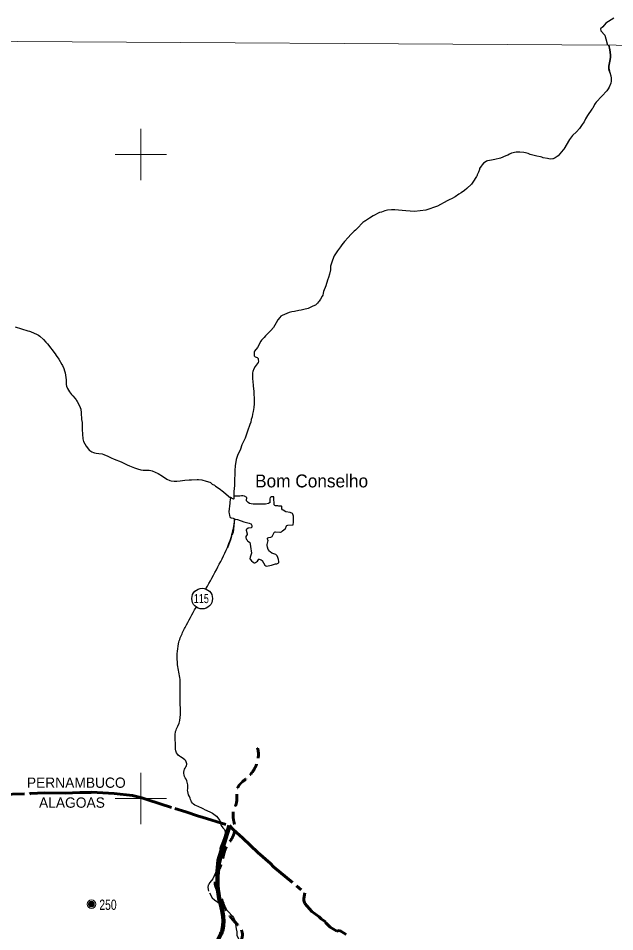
# Model space of a CAD drawing. Extents: x 553962 to 842807, y 8883888 to 9032388.
# Drawn here: x 745243 to 768390, y 8969830 to 9005288 of the extents above; entities that cross this region are included whole.
import ezdxf
from ezdxf.enums import TextEntityAlignment as Align

# ---------------------------------------------------------------- set-up
doc = ezdxf.new("R2010")
doc.units = 0
doc.header["$LTSCALE"] = 160
doc.linetypes.add('LONG_DASH_SHORT_DASH', pattern=[9.9, 6, -1.2, 1.5, -1.2])
doc.linetypes.add('MEDIUM_DASHED', pattern=[4.5, 3, -1.5])
for name, color, linetype, lineweight in [('1', 7, 'Continuous', 13), ('11', 7, 'Continuous', 25), ('15', 7, 'Continuous', 25), ('2', 7, 'Continuous', 13), ('20', 7, 'MEDIUM_DASHED', 60), ('27', 7, 'Continuous', 90), ('28', 7, 'Continuous', 13), ('32', 7, 'Continuous', 13), ('34', 7, 'LONG_DASH_SHORT_DASH', 60)]:
    doc.layers.add(name, color=color, linetype=linetype, lineweight=lineweight)
doc.layers.add('29', color=7, linetype='Continuous')

msp = doc.modelspace()

# ---------------------------------------------------------------- linework, layer by layer
at = {"layer": '1'}
for p, q in [((750000, 8999000), (750000, 9001000)), ((749000, 9000000), (751000, 9000000)), ((750000, 8974000), (750000, 8976000)), ((749000, 8975000), (751000, 8975000))]:
    msp.add_line(p, q, dxfattribs=at)
at = {"layer": '11'}
msp.add_circle((752378.4, 8982760.1), 401.3, dxfattribs=at)
at = {"layer": '15'}
for points in [[(768361.3, 9005288.4), (768042.6, 9005092.8), (767928.2, 9004954.5), (767843.2, 9004882.4), (767849.4, 9004801.6), (768008.9, 9004632.3), (768051.4, 9004491.5), (768105.7, 9004247.7)], [(768205.5, 9003185), (768237.2, 9003053.2), (768247.9, 9002969.3), (768257.9, 9002927.2), (768258.6, 9002850), (768237.4, 9002772.6), (768181.1, 9002618), (768141.5, 9002546.8), (768081.5, 9002469.1), (767888.2, 9002270.9), (767671.5, 9002032.7), (767632.9, 9001985), (767603, 9001938.6), (767539, 9001800), (767506.6, 9001760.3), (767329.8, 9001510.9), (767254.3, 9001382.1), (767198.2, 9001269.3), (767129, 9001161.4), (767018.1, 9001014.7), (766904.4, 9000881.2), (766755.8, 9000733.8), (766708.2, 9000681.1), (766633.6, 9000576.9), (766418.7, 9000208.2), (766388.8, 9000178.9), (766263.9, 9000021.7), (766192.9, 8999953.2), (766084.7, 8999875.3), (766007.8, 8999835.6), (765983.6, 8999830), (765879.6, 8999823.7), (765775.2, 8999839.4), (765607.5, 8999871.7), (765555.4, 8999890.8), (765508.2, 8999913.3), (765368.7, 8999935), (765108.4, 9000001.7), (765037.3, 9000033.7), (764929.2, 9000068.1), (764865.6, 9000077.2), (764701.8, 9000087.3), (764609.4, 9000089.2), (764560.9, 9000086.4), (764385.7, 9000048.8), (764305.3, 9000019.2), (764236.4, 8999973.6), (764167.9, 8999945.2)], [(764167.9, 8999945.2), (763957.2, 8999857.6), (763737.6, 8999802.2), (763677.8, 8999790.8), (763614.3, 8999784.6), (763455.5, 8999753.5), (763409.7, 8999736.7), (763358.6, 8999706.3), (763303, 8999659.8), (763246.2, 8999601.3), (763202.9, 8999548.3), (763148.2, 8999456.9), (763145.7, 8999422.1), (763104.5, 8999317.2), (763050, 8999204.8), (763046.2, 8999185.2), (763032.8, 8999167.4), (763021.1, 8999141.9), (762882.8, 8998932), (762827.3, 8998854.7), (762655.6, 8998678.1), (762558, 8998600.1), (762430.9, 8998509.9), (762345.4, 8998459.7), (762194.8, 8998359.2), (762059.7, 8998283.3), (761993.3, 8998256), (761886.3, 8998202.6)], [(761886.3, 8998202.6), (761506.9, 8997992.3), (761062, 8997844), (760620.6, 8997787.5), (760283.4, 8997811.2), (759862.1, 8997853.6), (759733, 8997853.7), (759573.8, 8997837.7), (759464.3, 8997809.6), (759341.6, 8997765.1), (759267.7, 8997743.8), (759016.5, 8997621), (758874, 8997525.5), (758793.6, 8997482.2), (758719.5, 8997425.9), (758690.4, 8997414.4), (758614.7, 8997355.1), (758390.9, 8997121.4), (758330.5, 8997065.5), (758274.8, 8997023.7), (758146.3, 8996889.4), (758045.1, 8996775.3), (757899.5, 8996626.6), (757793.8, 8996493.2), (757744.4, 8996414.5), (757626.8, 8996265.8), (757504.7, 8996067.5), (757436.7, 8995902.3), (757377.9, 8995697.9), (757364.3, 8995664.2), (757358.4, 8995591.1), (757364.1, 8995525.3), (757322.2, 8995349), (757280.8, 8995228.7), (757237.8, 8995120.5), (757176.2, 8994900.9), (757094.2, 8994681), (757080.3, 8994617.7), (757057.3, 8994539.4), (757030, 8994501.8), (756971.2, 8994387)], [(756971.2, 8994387), (756915.9, 8994309.4), (756906.2, 8994289.7), (756893.5, 8994278.5), (756857.7, 8994231), (756816.5, 8994191.4), (756771.9, 8994157.9), (756671.4, 8994111.8), (756570.5, 8994055.5), (756489.1, 8994020.4), (756331.1, 8993988), (756227.8, 8993960.6), (756124.8, 8993944.8), (755962.5, 8993905), (755863.1, 8993888), (755759, 8993864.5), (755485.9, 8993746.7)], [(755485.9, 8993746.7), (755436, 8993725.2), (755388.6, 8993678.9), (755319.8, 8993588), (755254.5, 8993469.5), (755142.1, 8993284), (755043.9, 8993171), (754978.6, 8993106.6), (754841.7, 8992955.8), (754779.1, 8992896.5), (754687.6, 8992799.4), (754651.5, 8992748.6), (754524.1, 8992512.1), (754411.1, 8992365.5), (754398.7, 8992336), (754391.5, 8992281.4), (754397.4, 8992190.1), (754407.1, 8992178.3), (754442.2, 8992150.2), (754510.5, 8992124.1), (754525.7, 8992111.7), (754546.5, 8992078.6), (754558.9, 8992034.2), (754566.8, 8991982.5), (754549.4, 8991924.7), (754437.6, 8991766.5), (754388.2, 8991683.9), (754341.2, 8991577.2), (754329.1, 8991522.1), (754326.6, 8991415.2), (754331, 8991312.1), (754345.5, 8991164.9), (754362.2, 8991061.7), (754363.2, 8991006.3), (754379.5, 8990807.5), (754388.1, 8990748.4), (754401.1, 8990490.5), (754395.5, 8990391.1), (754398.9, 8990324.6), (754386.9, 8990184.8), (754359, 8990030), (754333.6, 8989926.8), (754315.2, 8989820), (754285.7, 8989716.7), (754263.6, 8989613.7), (754232, 8989517.7), (754134.4, 8989256.1), (754043.8, 8988985.6), (753924, 8988727.3), (753924, 8988727.3), (753865.2, 8988561.9), (753752.1, 8988314.6), (753698.9, 8988155), (753660.3, 8987914.5), (753655.8, 8987849.5)], [(755485.9, 8993746.7), (755436, 8993725.2), (755388.6, 8993678.9), (755319.8, 8993588), (755254.5, 8993469.5), (755142.1, 8993284), (755043.9, 8993171), (754978.6, 8993106.6), (754841.7, 8992955.8), (754779.1, 8992896.5), (754687.6, 8992799.4), (754651.5, 8992748.6), (754524.1, 8992512.1), (754411.1, 8992365.5), (754398.7, 8992336), (754391.5, 8992281.4), (754397.4, 8992190.1), (754407.1, 8992178.3), (754442.2, 8992150.2), (754510.5, 8992124.1), (754525.7, 8992111.7), (754546.5, 8992078.6), (754558.9, 8992034.2), (754566.8, 8991982.5), (754549.4, 8991924.7), (754437.6, 8991766.5), (754388.2, 8991683.9), (754341.2, 8991577.2), (754329.1, 8991522.1), (754326.6, 8991415.2), (754331, 8991312.1), (754345.5, 8991164.9), (754362.2, 8991061.7), (754363.2, 8991006.3), (754379.5, 8990807.5), (754388.1, 8990748.4), (754401.1, 8990490.5), (754395.5, 8990391.1), (754398.9, 8990324.6), (754386.9, 8990184.8), (754359, 8990030), (754333.6, 8989926.8), (754315.2, 8989820), (754285.7, 8989716.7), (754263.6, 8989613.7), (754232, 8989517.7), (754134.4, 8989256.1), (754043.8, 8988985.6), (753924, 8988727.3), (753924, 8988727.3), (753865.2, 8988561.9), (753752.1, 8988314.6), (753698.9, 8988155), (753660.3, 8987914.5), (753655.8, 8987849.5)], [(745127.6, 8993316.5), (745616.2, 8993149), (745683.6, 8993137.9), (745720.2, 8993127.5), (745978.3, 8993014.5), (746031, 8992985.6), (746079.5, 8992950.2), (746223.7, 8992817.6), (746315.6, 8992715.5), (746370.6, 8992646.6)], [(746370.6, 8992646.6), (746675.8, 8992264.3), (746715.6, 8992196.1), (746816.7, 8992049.2), (746928.7, 8991851.2), (746954.4, 8991812.6), (747013.2, 8991690.5), (747042.1, 8991599.5), (747060.7, 8991518.8), (747102.7, 8991255.7), (747100.4, 8991138.7), (747103.3, 8991070.9), (747103.3, 8991070.9), (747120.2, 8991007.4), (747154.3, 8990918), (747231.1, 8990781.3), (747311.3, 8990680), (747360, 8990630), (747445, 8990532.7)], [(747445, 8990532.7), (747489, 8990482.3), (747502.8, 8990454.1), (747534.5, 8990411.4), (747584.5, 8990325.5), (747649, 8990178), (747667.4, 8990112.2), (747687.5, 8989972.1), (747698.6, 8989717.6), (747719, 8989595.1), (747725.2, 8989380.1), (747722.2, 8989329.3), (747746.1, 8988960.3), (747779.8, 8988857.2), (747827.1, 8988762.5), (747875, 8988677.3), (748001.7, 8988515.9), (748016.2, 8988506.6)], [(748016.2, 8988506.6), (748101, 8988452.3), (748156.2, 8988428.9), (748197.1, 8988416.3), (748259.4, 8988404.4), (748370.1, 8988396.3), (748503.1, 8988374.3), (748565.6, 8988354.6), (748721.7, 8988291.5), (748843.5, 8988227.5), (748962.6, 8988172.6), (749234.6, 8988065.8), (749464, 8987954.4), (749561.6, 8987915.9)], [(749561.6, 8987915.9), (749759.4, 8987837.9), (749875.2, 8987797.8), (749994.6, 8987765.6), (750087.1, 8987747.7), (750326.7, 8987747.9), (750386.6, 8987736.9), (750442.4, 8987719.6), (750561.6, 8987669.3), (750673.2, 8987617), (750833.7, 8987517.9), (751003.8, 8987394), (751126.1, 8987342.5), (751181.9, 8987333.4), (751289.8, 8987323.2), (751401.6, 8987324.8), (751529.8, 8987333.9), (751706.3, 8987356.5), (751878.9, 8987368.7), (751963.1, 8987366), (752183.8, 8987382), (752235.9, 8987380.9), (752367.8, 8987368.1), (752532.5, 8987322), (752678, 8987276), (752702.8, 8987264.2), (752772.2, 8987207.5), (752856.2, 8987158.5), (752892, 8987129.4), (753033.4, 8987040.5), (753213, 8986899.7), (753304.7, 8986813.7), (753474.8, 8986678.9)], [(753655.8, 8987849.5), (753652, 8987794.5), (753649.1, 8987635.6), (753642.4, 8987573.9), (753636.8, 8987402.8), (753638.3, 8987253.7), (753631.8, 8987159.1), (753615.3, 8987017.2), (753614.7, 8986926.3), (753609, 8986874.3), (753612.6, 8986736)], [(753655.8, 8987849.5), (753652, 8987794.5), (753649.1, 8987635.6), (753642.4, 8987573.9), (753636.8, 8987402.8), (753638.3, 8987253.7), (753631.8, 8987159.1), (753615.3, 8987017.2), (753614.7, 8986926.3), (753609, 8986874.3), (753612.6, 8986736)], [(753633, 8985850), (753576.7, 8985344), (753530.3, 8985214.1)], [(753519, 8985182.5), (753479.2, 8985039.8), (753458.8, 8984981.2), (753358.6, 8984732.6)], [(752444.7, 8974591.9), (752707.4, 8974475.5), (752786.5, 8974428), (752930.8, 8974317.1), (753062.6, 8974152.6), (753117.5, 8973959.1), (753180.2, 8973867.8), (753242.2, 8973795.8), (753262.4, 8973756.4), (753269, 8973717.7), (753270.2, 8973648.7), (753257.3, 8973562.4), (753237.5, 8973498.7), (753090.9, 8973141.2), (753070.7, 8973063.5), (753072.3, 8973000.7), (753069.1, 8972980.9), (752948.8, 8972607.6), (752907.8, 8972182.6), (752892.3, 8972118.5), (752847.2, 8971998.1), (752793, 8971880.4), (752680.5, 8971744), (752622, 8971655), (752613.9, 8971634.4), (752600.5, 8971552.9), (752626, 8971408.9)], [(752664, 8971340.7), (752771, 8971148.4), (752859.2, 8971072.4), (753072.2, 8970907.4), (753319.1, 8970681.2), (753384.5, 8970609.5), (753558.8, 8970434.3), (753589.6, 8970386.1)], [(753589.6, 8970386.1), (753640.4, 8970306.5), (753650.2, 8970274.2), (753691.1, 8970026.8), (753698.8, 8969944.5), (753719.3, 8969828.1), (753728.3, 8969699.4), (753756.5, 8969629.3), (753798.1, 8969540.9)]]:
    msp.add_lwpolyline(points, dxfattribs=at)
at = {"layer": '15', "lineweight": 35}
msp.add_lwpolyline([(768161.4, 9004249.7), (768202.7, 9004062.2), (768223.2, 9003873), (768221.1, 9003777.4), (768210.4, 9003688.9), (768166.6, 9003423.8), (768167.7, 9003325.6), (768193.2, 9003236.6), (768205.5, 9003185)], dxfattribs=at)
at = {"layer": '15'}
for points in [[(752526, 8983133.9), (752986.9, 8983987.8), (753403.6, 8984862), (753591.8, 8985477.9), (753638.8, 8985834.3)], [(752444.7, 8974591.9), (752220.7, 8974690.3), (751998.9, 8974824.7), (751911.5, 8975012.9), (751817.4, 8975268.3), (751824.1, 8975476.7), (751783.8, 8975691.7), (751676.2, 8975920.3), (751696.4, 8976135.3), (751783.8, 8976316.8), (751743.5, 8976458), (751541.8, 8976612.5), (751387.2, 8976773.8), (751340.2, 8977083), (751333.5, 8977432.5), (751346.9, 8977600.6), (751441, 8977812.6), (751535.1, 8978263.1), (751521.7, 8978828), (751528.4, 8979271.8), (751521.7, 8979621.5), (751427.6, 8980193.1), (751414.1, 8980616.7), (751461.2, 8981006.8), (751622.5, 8981450.6), (751723.3, 8981645.6), (752140.5, 8982419.4)]]:
    msp.add_spline(points, degree=3, dxfattribs=at)
at = {"layer": '2'}
msp.add_lwpolyline([(565303.2, 9005146.6), (664889.8, 9004806.7), (719872.1, 9004543.9), (791662, 9004102.7)], dxfattribs=at)
at = {"layer": '20'}
msp.add_spline([(753353.8, 8967411.3), (753402.1, 8967459.7), (753447.5, 8967537.9), (753569.9, 8968137.4), (753569.9, 8968618.2), (753685.3, 8969252.9), (753896.8, 8969522.2), (753935.3, 8969791.5), (753646.8, 8970214.6), (753242.9, 8970791.6), (753050.6, 8971291.7), (752896.7, 8971618.7), (753127.5, 8972484.2), (753300.6, 8973080.5), (753550.6, 8973484.4), (753646.8, 8973869.1), (753589.1, 8974215.3), (753589.1, 8974484.5), (753704.5, 8974811.5), (753723.7, 8975177), (753762.2, 8975427), (754089.2, 8975773.2), (754377.7, 8976100.2), (754550.8, 8976561.8), (754531.6, 8976946.5), (754530.5, 8976950.2)], degree=3, dxfattribs=at)
at = {"layer": '27'}
msp.add_spline([(750521.5, 8957798.6), (750290, 8958657.6), (749980, 8960173.9), (749746.6, 8961538.9), (749919.1, 8962982.1), (750673.6, 8964858.9), (751354.2, 8966153.2), (751832.9, 8967092.2), (752515.2, 8967905.8), (752689.9, 8968716.5), (752991.6, 8969502.6), (753167.8, 8969908.5), (753010.5, 8971299.2), (753439.5, 8973954.2)], degree=3, dxfattribs=at)
at = {"layer": '28', "lineweight": 25}
for points in [[(754106.5, 8986680.5), (754028.4, 8986735.9), (754008.6, 8986741.8), (753959.7, 8986746.4), (753911.5, 8986745.8), (753847.3, 8986736.2), (753617.4, 8986734.1), (753610.5, 8986721), (753603, 8986636.5), (753598.5, 8986625.7), (753593.3, 8986622.8), (753548.2, 8986646.6), (753513.2, 8986676.1), (753489.4, 8986684.9), (753479.3, 8986681.3), (753473.2, 8986665.5), (753471.1, 8986603.5), (753456.9, 8986505.7)], [(755463.7, 8986343), (755359.2, 8986349), (755313.3, 8986357.6), (755225.2, 8986360), (755200.7, 8986372.1), (755184.6, 8986391.3), (755179.9, 8986406.1), (755172.6, 8986505.7), (755160.5, 8986575.6), (755157.9, 8986696.6), (755154.6, 8986709), (755144.5, 8986717.7), (755099.3, 8986716.4), (755051.6, 8986708.7), (755037.8, 8986701.8), (755021.5, 8986685), (755006.7, 8986638.5), (755009.5, 8986566), (755006.7, 8986501), (755001.5, 8986483.7), (754990.6, 8986472.3), (754949.5, 8986450.8), (754835.7, 8986433), (754694, 8986426.1), (754358.5, 8986424.1), (754285.6, 8986433.3), (754221.1, 8986453.4), (754162.9, 8986497.5), (754099.2, 8986557.1), (754095.9, 8986575.3), (754106.5, 8986680.5)], [(753456.9, 8986505.7), (753451.7, 8986470.4), (753417.7, 8986131.5), (753423.5, 8986054.9), (753436.8, 8985998.3), (753459.2, 8985928.4), (753468.7, 8985916.1), (753504.7, 8985896.3), (753581.4, 8985882.6), (753631.7, 8985851.6), (753656, 8985840.8), (753753.8, 8985828.2), (754001.5, 8985739.7), (754207.2, 8985690), (754265.7, 8985669.4), (754278, 8985661.9), (754285, 8985652.1), (754300.8, 8985600.5), (754303.9, 8985539.2), (754296.8, 8985521.3), (754284.9, 8985509.2), (754274.8, 8985505.2), (754168.7, 8985495.8), (754105.6, 8985448.6), (754092.8, 8985434.4), (754092.1, 8985422.4), (754127.9, 8985277.1), (754124.1, 8985252.2), (754079.9, 8985172.5), (754077, 8985121), (754081, 8985097.3), (754105.4, 8985051.6), (754127.7, 8985027.4), (754137.5, 8985008), (754181.1, 8984978.6), (754227.8, 8984934.9), (754247.5, 8984880.2), (754270.2, 8984687.2), (754283.8, 8984614.6), (754295.2, 8984523.1), (754286.3, 8984492.2), (754235.9, 8984364.6), (754229.1, 8984308.5), (754236.8, 8984288.9), (754289.6, 8984223.1), (754353.6, 8984172.3), (754396.8, 8984149.9), (754417.7, 8984147.5), (754444.8, 8984159.8), (754522, 8984218.2), (754577.1, 8984295.8), (754587.6, 8984296.2), (754671, 8984266.2), (754701.7, 8984245.3), (754806.1, 8984064), (754848, 8984027.6), (754866.2, 8984018.8), (754939.3, 8984028), (755065.3, 8984056.9), (755228.7, 8984110.9), (755278.6, 8984115.5), (755332.8, 8984138), (755345.8, 8984148.7), (755349.7, 8984161.8), (755350.8, 8984206.2), (755335.7, 8984282.9), (755311.7, 8984351.5), (755283.8, 8984415.4), (755236.2, 8984470.9), (755082.2, 8984529.5), (755020.7, 8984572.5), (754993.5, 8984596.2), (754950, 8984652.2), (754938.2, 8984672.7), (754911.7, 8984751.8), (754902.8, 8984821.5), (754904.4, 8984856.5), (754929.6, 8984958.3), (754935.6, 8985018.6), (754933.4, 8985034.7), (754913.9, 8985089.7), (754913.2, 8985105.4), (754922.8, 8985115.9), (754969.6, 8985136.5), (755045.1, 8985148.2), (755045.1, 8985148.2), (755089.7, 8985177.8), (755121.3, 8985227.3), (755167.3, 8985327.7), (755182.7, 8985345.9), (755206, 8985350), (755225, 8985358.8), (755398.6, 8985334.3), (755419.4, 8985337.3), (755454.3, 8985352.7), (755491.7, 8985386.9), (755598.4, 8985464.8), (755610.1, 8985482.6), (755653.5, 8985579.7), (755666.6, 8985594.3), (755707, 8985610.9)], [(755707, 8985610.9), (755890.2, 8985621.7), (755905.4, 8985627.2), (755915.8, 8985647.5), (755925.1, 8985701.8), (755922.8, 8985964.8), (755902.2, 8986043.6), (755886.2, 8986060.2), (755799.9, 8986101.9), (755630.8, 8986122.8), (755520.9, 8986187.7), (755503.2, 8986203.3), (755475.9, 8986240.2), (755469.1, 8986332.7), (755463.7, 8986343), (755463.7, 8986343)]]:
    msp.add_lwpolyline(points, dxfattribs=at)
at = {"layer": '28'}
for points in [[(753456.9, 8986505.7), (753451.7, 8986470.4), (753417.7, 8986131.5), (753423.5, 8986054.9), (753436.8, 8985998.3), (753459.2, 8985928.4), (753468.7, 8985916.1), (753504.7, 8985896.3), (753581.4, 8985882.6), (753631.7, 8985851.6), (753656, 8985840.8), (753753.8, 8985828.2), (754001.5, 8985739.7), (754207.2, 8985690), (754265.7, 8985669.4), (754278, 8985661.9), (754285, 8985652.1), (754300.8, 8985600.5), (754303.9, 8985539.2), (754296.8, 8985521.3), (754284.9, 8985509.2), (754274.8, 8985505.2), (754168.7, 8985495.8), (754105.6, 8985448.6), (754092.8, 8985434.4), (754092.1, 8985422.4), (754127.9, 8985277.1), (754124.1, 8985252.2), (754079.9, 8985172.5), (754077, 8985121), (754081, 8985097.3), (754105.4, 8985051.6), (754127.7, 8985027.4), (754137.5, 8985008), (754181.1, 8984978.6), (754227.8, 8984934.9), (754247.5, 8984880.2), (754270.2, 8984687.2), (754283.8, 8984614.6), (754295.2, 8984523.1), (754286.3, 8984492.2), (754235.9, 8984364.6), (754229.1, 8984308.5), (754236.8, 8984288.9), (754289.6, 8984223.1), (754353.6, 8984172.3), (754396.8, 8984149.9), (754417.7, 8984147.5), (754444.8, 8984159.8), (754522, 8984218.2), (754577.1, 8984295.8), (754587.6, 8984296.2), (754671, 8984266.2), (754701.7, 8984245.3), (754806.1, 8984064), (754848, 8984027.6), (754866.2, 8984018.8), (754939.3, 8984028), (755065.3, 8984056.9), (755228.7, 8984110.9), (755278.6, 8984115.5), (755332.8, 8984138), (755345.8, 8984148.7), (755349.7, 8984161.8), (755350.8, 8984206.2), (755335.7, 8984282.9), (755311.7, 8984351.5), (755283.8, 8984415.4), (755236.2, 8984470.9), (755082.2, 8984529.5), (755020.7, 8984572.5), (754993.5, 8984596.2), (754950, 8984652.2), (754938.2, 8984672.7), (754911.7, 8984751.8), (754902.8, 8984821.5), (754904.4, 8984856.5), (754929.6, 8984958.3), (754935.6, 8985018.6), (754933.4, 8985034.7), (754913.9, 8985089.7), (754913.2, 8985105.4), (754922.8, 8985115.9), (754969.6, 8985136.5), (755045.1, 8985148.2), (755045.1, 8985148.2), (755089.7, 8985177.8), (755121.3, 8985227.3), (755167.3, 8985327.7), (755182.7, 8985345.9), (755206, 8985350), (755225, 8985358.8), (755398.6, 8985334.3), (755419.4, 8985337.3), (755454.3, 8985352.7), (755491.7, 8985386.9), (755598.4, 8985464.8), (755610.1, 8985482.6), (755653.5, 8985579.7), (755666.6, 8985594.3), (755707, 8985610.9)], [(755707, 8985610.9), (755890.2, 8985621.7), (755905.4, 8985627.2), (755915.8, 8985647.5), (755925.1, 8985701.8), (755922.8, 8985964.8), (755902.2, 8986043.6), (755886.2, 8986060.2), (755799.9, 8986101.9), (755630.8, 8986122.8), (755520.9, 8986187.7), (755503.2, 8986203.3), (755475.9, 8986240.2), (755469.1, 8986332.7), (755463.7, 8986343), (755463.7, 8986343)]]:
    msp.add_lwpolyline(points, dxfattribs=at)
at = {"layer": '32'}
for p, q in [((747972, 8970931), (747972, 8970871)), ((747982, 8970951), (747982, 8970851)), ((747992, 8970971), (747992, 8970831)), ((748002, 8970981), (748002, 8970821)), ((748012, 8970991), (748012, 8970811)), ((748022, 8971001), (748022, 8970801)), ((748032, 8971001), (748032, 8970801)), ((748042, 8971001), (748042, 8970801)), ((748052, 8971011), (748052, 8970791)), ((748062, 8971011), (748062, 8970791)), ((748072, 8971011), (748072, 8970791)), ((748082, 8971011), (748082, 8970791)), ((748092, 8971011), (748092, 8970791)), ((748102, 8971011), (748102, 8970791)), ((748112, 8971011), (748112, 8970791)), ((748122, 8971001), (748122, 8970801)), ((748132, 8971001), (748132, 8970801)), ((748142, 8970991), (748142, 8970811)), ((748152, 8970981), (748152, 8970821)), ((748162, 8970971), (748162, 8970831)), ((748172, 8970961), (748172, 8970841)), ((748182, 8970941), (748182, 8970861))]:
    msp.add_line(p, q, dxfattribs=at)
for radius in [168.7, 111]:
    msp.add_circle((748082, 8970901), radius, dxfattribs=at)
at = {"layer": '34'}
for points in [[(744524.3, 8975159.5), (745697.7, 8975189)], [(745697.7, 8975189), (745697.7, 8975189), (746278.3, 8975226), (747060.9, 8975214.3), (747626.8, 8975234.9), (748067.1, 8975233), (748078.4, 8975249.4), (748961.7, 8975196.1), (749681.4, 8975121.3), (750036, 8975026.7), (750271.4, 8974951.8), (751320.7, 8974608), (751750.1, 8974483.8), (752242.5, 8974318.8), (752380.7, 8974278), (753439.5, 8973954.2), (753583.6, 8973799.8), (753961.2, 8973460.6), (754538, 8972903.3), (755030, 8972474.8), (755147.7, 8972349.6), (756362.8, 8971344), (756320.3, 8971125.1), (756323.8, 8971036.6), (756361.2, 8970920.9), (756631.5, 8970616), (756915, 8970410.1), (757002.6, 8970325.1), (757165.2, 8970215.8), (757167.7, 8970190.1), (757348.9, 8970005.6), (757600.5, 8969846.9), (757701.3, 8969872.7), (757754.8, 8969855.7), (757962.9, 8969718.5)]]:
    msp.add_lwpolyline(points, dxfattribs=at)

# ---------------------------------------------------------------- texts
at = {"layer": '11', "width": 0.75}
msp.add_text('115', height=350, dxfattribs=at).set_placement((752346.8, 8982586.7), align=Align.CENTER)
at = {"layer": '29'}
msp.add_text('Bom Conselho', height=500, dxfattribs=at).set_placement((754433.5, 8987078.3))
at = {"layer": '32', "width": 0.75}
msp.add_text('250', height=400, dxfattribs=at).set_placement((748389.8, 8970677.3))
at = {"layer": '34'}
for s, p in [('PERNAMBUCO', (747493.7, 8975415.8)), ('ALAGOAS', (747325.9, 8974642.2))]:
    msp.add_text(s, height=400, dxfattribs=at).set_placement(p, align=Align.CENTER)

doc.saveas('drawing.dxf')
